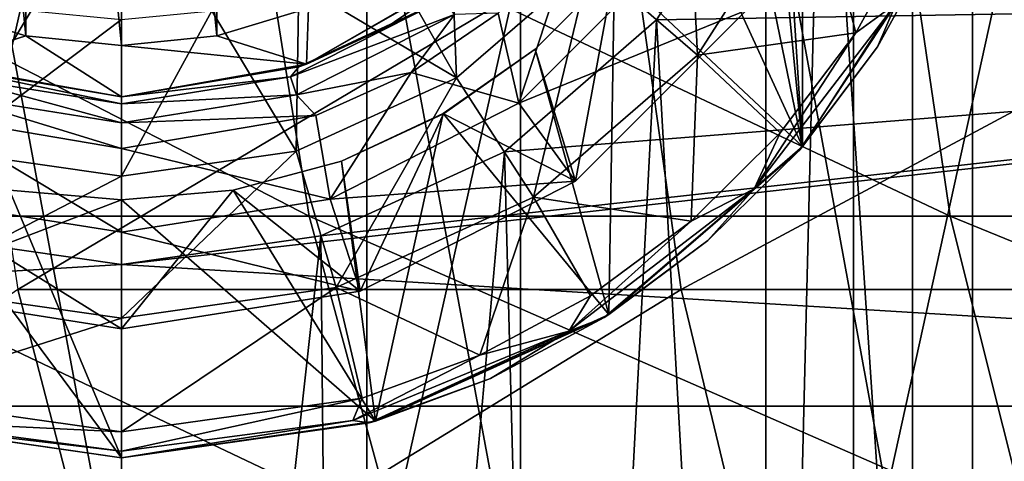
# Model space of a CAD drawing. Header units: metres. Extents: x 26 to 263, y -109 to 109.
# Tile 413 of 656: x 87.61 to 91.43, y -3.51 to -1.8. Entities that reach past the tile are written whole.
import ezdxf

# ---------------------------------------------------------------- set-up
doc = ezdxf.new("R2010")
doc.units = ezdxf.units.M
doc.layers.add('solid_500750', color=7, linetype='CONTINUOUS')

msp = doc.modelspace()

# ---------------------------------------------------------------- linework, layer by layer
at = {"layer": 'solid_500750'}
for points in [[(90.721909, -0.391668, 11.5), (91.304855, 9.066348, 11.5), (91.304749, -9.066385, 11.5)], [(91.304855, 9.066348, 11.5), (92.083405, -8.743465, 11.5), (91.304749, -9.066385, 11.5)], [(91.304855, 9.066348, 11.5), (92.083511, 8.743419, 11.5), (92.083405, -8.743465, 11.5)], [(87.047554, -4.220759, -15.13871), (87.047516, 4.16214, -15.139339), (88.952484, 4.16214, -15.139339)], [(88.952446, -4.220759, -15.13871), (87.047554, -4.220759, -15.13871), (88.952484, 4.16214, -15.139339)], [(88.952446, -4.220759, -15.13871), (88.952484, 4.16214, -15.139339), (90.842438, 4.16214, -14.900583)], [(90.842323, -4.220759, -14.899963), (88.952446, -4.220759, -15.13871), (90.842438, 4.16214, -14.900583)], [(90.842323, -4.220759, -14.899963), (90.842438, 4.16214, -14.900583), (92.687561, 4.16214, -14.426835)], [(92.68737, -4.220759, -14.426236), (90.842323, -4.220759, -14.899963), (92.687561, 4.16214, -14.426835)], [(86.450722, 4.126902, -11.767916), (86.450806, -4.185025, -11.767296), (88, -4.185025, -11.868835)], [(88, 4.126902, -11.869461), (86.450722, 4.126902, -11.767916), (88, -4.185025, -11.868835)], [(88, 4.126902, -11.869461), (88, -4.185025, -11.868835), (89.549194, -4.185025, -11.767296)], [(89.549278, 4.126902, -11.767916), (88, 4.126902, -11.869461), (89.549194, -4.185025, -11.767296)], [(89.549278, 4.126902, -11.767916), (89.549194, -4.185025, -11.767296), (91.071884, -4.185025, -11.464415)], [(91.072044, 4.126902, -11.465018), (89.549278, 4.126902, -11.767916), (91.071884, -4.185025, -11.464415)], [(91.072044, 4.126902, -11.465018), (91.071884, -4.185025, -11.464415), (92.542007, -4.185025, -10.965374)], [(92.542244, 4.126902, -10.965952), (91.072044, 4.126902, -11.465018), (92.542007, -4.185025, -10.965374)], [(90.499969, 0, 11.5), (90.645126, -2.292012, 11.5), (90.645126, 2.292012, 11.5)], [(90.645126, -2.292012, 11.5), (91.183708, -1.453953, 11.5), (90.645126, 2.292012, 11.5)], [(88, 1.9, 18), (87.629433, 1.863509, 18), (88, -1.9, 18)], [(88.370567, -1.863509, 18), (88, 1.9, 18), (88, -1.9, 18)], [(88.370567, -1.863509, 18), (88.370567, 1.863509, 18), (88, 1.9, 18)], [(87.629433, 1.863509, 18), (87.273056, 1.755425, 18), (87.629433, -1.863509, 18)], [(87.629433, 1.863509, 18), (87.629433, -1.863509, 18), (88, -1.9, 18)], [(88.370567, -1.863509, 18), (88.726944, -1.755425, 18), (88.370567, 1.863509, 18)], [(87.273056, 1.755425, 18), (87.273056, -1.755425, 18), (87.629433, -1.863509, 18)], [(90.499969, 0, 11.5), (90.461975, -0.434218, 11.5), (90.645126, -2.292012, 11.5)], [(90.721909, -0.391668, 11.5), (91.304749, -9.066385, 11.5), (90.501404, -9.320136, 11.5)], [(90.501595, -1.142078, 11.5), (90.721909, -0.391668, 11.5), (90.501404, -9.320136, 11.5)], [(90.461975, -0.434218, 11.5), (90.349182, -0.855169, 11.5), (90.645126, -2.292012, 11.5)], [(90.349182, -0.855169, 11.5), (90.165062, -1.25, 11.5), (90.645126, -2.292012, 11.5)], [(90.190224, -1.000241, 10.094596), (90.236366, -1.93782, 10.370151), (89.819702, -1.576781, 10.094596)], [(90.190224, -1.000241, 10.094596), (90.691719, -1.229268, 10.370151), (90.236366, -1.93782, 10.370151)], [(90.078102, -1.800979, 11.5), (90.501595, -1.142078, 11.5), (90.501404, -9.320136, 11.5)], [(90.501595, -1.142078, 12.5), (90.501595, -1.142078, 11.5), (90.078102, -1.800979, 11.5)], [(90.501595, -1.142078, 12.5), (90.078102, -1.800979, 11.5), (90.078102, -1.800979, 12.5)], [(90.501595, -1.142078, 12.5), (90.078102, -1.800979, 12.5), (97.503464, -1.675065, 12.5)], [(90.165062, -1.25, 11.5), (89.915184, -1.606864, 11.5), (90.645126, -2.292012, 11.5)], [(90.236366, -1.93782, 10.370151), (90.691719, -1.229268, 10.370151), (90.852058, -1.850887, 10.8)], [(90.691719, -1.229268, 10.370151), (91.087204, -1.424492, 10.8), (90.852058, -1.850887, 10.8)], [(88.72953, -2.563069, 85.111748), (86.487274, -2.563069, 82.193008), (86.271263, -1.293583, 82.344437)], [(88.52755, -1.293583, 85.281441), (88.72953, -2.563069, 85.111748), (86.271263, -1.293583, 82.344437)], [(91.21788, -2.563069, 87.82373), (88.72953, -2.563069, 85.111748), (88.52755, -1.293583, 85.281441)], [(91.031471, -1.293583, 88.010399), (91.21788, -2.563069, 87.82373), (88.52755, -1.293583, 85.281441)], [(89.301758, -2.025579, 10.094596), (89.000046, -1.496597, 10), (89.272873, -1.27269, 10)], [(89.819702, -1.576781, 10.094596), (89.301758, -2.025579, 10.094596), (89.272873, -1.27269, 10)], [(93.933334, -2.563069, 90.308289), (91.21788, -2.563069, 87.82373), (91.031471, -1.293583, 88.010399)], [(93.763931, -1.293583, 90.510506), (93.933334, -2.563069, 90.308289), (91.031471, -1.293583, 88.010399)], [(89.975525, -1.435788, 89.067825), (87.383377, -1.435788, 86.242706), (87.598305, -2.847009, 86.062134)], [(90.173882, -2.847009, 88.869194), (89.975525, -1.435788, 89.067825), (87.598305, -2.847009, 86.062134)], [(92.80426, -1.435788, 91.656021), (89.975525, -1.435788, 89.067825), (90.173882, -2.847009, 88.869194)], [(92.984528, -2.847009, 91.440842), (92.80426, -1.435788, 91.656021), (90.173882, -2.847009, 88.869194)], [(91.008865, -1.737171, 10.941886), (90.852058, -1.850887, 10.8), (91.087204, -1.424492, 10.8)], [(91.178001, -1.466389, 11.1), (91.183708, -1.453953, 11.5), (90.645126, -2.292012, 11.5)], [(90.935936, -1.905324, 11.1), (91.178001, -1.466389, 11.1), (90.645126, -2.292012, 11.5)], [(91.008865, -1.737171, 10.941886), (91.178001, -1.466389, 11.1), (90.935936, -1.905324, 11.1)], [(89.301758, -2.025579, 10.094596), (88.688744, -1.662988, 10), (89.000046, -1.496597, 10)], [(89.750786, -1.491564, 15), (89.462257, -1.77532, 15), (89.542816, -2.123742, 15)], [(89.750786, -1.491564, 15), (89.542816, -2.123742, 15), (90.123581, -1.543023, 15)], [(90.427048, -1.763356, 14.783494), (90.123581, -1.543023, 15), (89.542816, -2.123742, 15)], [(89.819702, -1.576781, 10.094596), (89.599831, -2.489382, 10.370151), (89.301758, -2.025579, 10.094596)], [(89.819702, -1.576781, 10.094596), (90.236366, -1.93782, 10.370151), (89.599831, -2.489382, 10.370151)], [(89.349854, -1.608693, 17.799999), (88.726944, -1.755425, 18), (88.718239, -1.973354, 17.799999)], [(89.349854, -1.608693, 17.799999), (88.718239, -1.973354, 17.799999), (89.335175, -1.620895, 15.2)], [(88.718239, -1.973354, 17.799999), (89.027756, -1.831317, 15.2), (89.335175, -1.620895, 15.2)], [(89.250069, -1.720571, 15.100091), (89.335175, -1.620895, 15.2), (89.027756, -1.831317, 15.2)], [(89.606972, -1.915111, 12.5), (89.607033, -1.915027, 11.5), (89.915184, -1.606864, 11.5)], [(89.915108, -1.606969, 12.5), (89.606972, -1.915111, 12.5), (89.915184, -1.606864, 11.5)], [(89.763359, -2.427051, 12.788675), (89.606972, -1.915111, 12.5), (89.915108, -1.606969, 12.5)], [(89.915184, -1.606864, 11.5), (89.607033, -1.915027, 11.5), (89.892242, -2.944387, 11.5)], [(90.427048, -1.763356, 12.788675), (89.763359, -2.427051, 12.788675), (89.915108, -1.606969, 12.5)], [(89.915184, -1.606864, 11.5), (89.892242, -2.944387, 11.5), (90.645126, -2.292012, 11.5)], [(87.32164, -2.310278, 10.094596), (87.311256, -1.662988, 10), (87.648964, -1.765427, 10)], [(88, -2.75, 12.5), (97.068108, -3.300144, 12.5), (97.503464, -1.675065, 12.5)], [(88.774666, -2.638538, 12.5), (88, -2.75, 12.5), (97.503464, -1.675065, 12.5)], [(88.67836, -2.310278, 10.094596), (88.351036, -1.765427, 10), (88.688744, -1.662988, 10)], [(89.301758, -2.025579, 10.094596), (88.67836, -2.310278, 10.094596), (88.688744, -1.662988, 10)], [(89.486954, -2.313312, 12.5), (88.774666, -2.638538, 12.5), (97.503464, -1.675065, 12.5)], [(90.078102, -1.800979, 12.5), (89.486954, -2.313312, 12.5), (97.503464, -1.675065, 12.5)], [(87.281761, -1.973354, 17.799999), (87.629433, -1.863509, 18), (87.273056, -1.755425, 18)], [(88.718239, -1.973354, 17.799999), (88.726944, -1.755425, 18), (88.370567, -1.863509, 18)], [(88.657196, -2.022652, 15.100091), (89.250069, -1.720571, 15.100091), (88.688927, -1.98378, 15.2)], [(89.293129, -1.779838, 15.026794), (89.250069, -1.720571, 15.100091), (88.657196, -2.022652, 15.100091)], [(89.250069, -1.720571, 15.100091), (89.027756, -1.831317, 15.2), (88.688927, -1.98378, 15.2)], [(90.456734, -2.456731, 10.941886), (90.852058, -1.850887, 10.8), (91.008865, -1.737171, 10.941886)], [(90.456734, -2.456731, 10.941886), (91.008865, -1.737171, 10.941886), (90.633736, -2.305091, 11.1)], [(91.008865, -1.737171, 10.941886), (90.935936, -1.905324, 11.1), (90.633736, -2.305091, 11.1)], [(87.32164, -2.310278, 10.094596), (87.648964, -1.765427, 10), (88, -1.8, 10)], [(88, -2.407811, 10.094596), (88, -1.8, 10), (88.351036, -1.765427, 10)], [(88.67836, -2.310278, 10.094596), (88, -2.407811, 10.094596), (88.351036, -1.765427, 10)], [(88.67984, -2.092324, 15.026794), (89.293129, -1.779838, 15.026794), (88.657196, -2.022652, 15.100091)], [(88.67984, -2.092324, 15.026794), (89.125427, -2.005719, 15), (89.293129, -1.779838, 15.026794)], [(89.462257, -1.77532, 15), (89.125427, -2.005719, 15), (89.542816, -2.123742, 15)], [(89.293129, -1.779838, 15.026794), (89.125427, -2.005719, 15), (89.462257, -1.77532, 15)], [(90.427048, -1.763356, 14.783494), (89.542816, -2.123742, 15), (89.763359, -2.427051, 14.783494)], [(89.763359, -2.427051, 14.783494), (89.763359, -2.427051, 12.788675), (90.427048, -1.763356, 12.788675)], [(90.427048, -1.763356, 14.783494), (89.763359, -2.427051, 14.783494), (90.427048, -1.763356, 12.788675)], [(88, -2.407811, 10.094596), (87.32164, -2.310278, 10.094596), (88, -1.8, 10)], [(88.718239, -1.973354, 17.799999), (88.688927, -1.98378, 15.2), (89.027756, -1.831317, 15.2)], [(89.486954, -2.313312, 11.5), (90.078102, -1.800979, 11.5), (89.677544, -9.503025, 11.5)], [(90.078102, -1.800979, 12.5), (90.078102, -1.800979, 11.5), (89.486954, -2.313312, 11.5)], [(90.078102, -1.800979, 12.5), (89.486954, -2.313312, 11.5), (89.486954, -2.313312, 12.5)], [(90.078102, -1.800979, 11.5), (90.501404, -9.320136, 11.5), (89.677544, -9.503025, 11.5)], [(88, -2.1, 17.799999), (87.629433, -1.863509, 18), (87.281761, -1.973354, 17.799999)], [(88, -2.1, 17.799999), (88, -1.9, 18), (87.629433, -1.863509, 18)], [(88.718239, -1.973354, 17.799999), (88.370567, -1.863509, 18), (88, -1.9, 18)], [(90.236366, -1.93782, 10.370151), (90.852058, -1.850887, 10.8), (90.558487, -2.239231, 10.8)], [(90.456734, -2.456731, 10.941886), (90.558487, -2.239231, 10.8), (90.852058, -1.850887, 10.8)], [(88.718239, -1.973354, 17.799999), (88, -1.9, 18), (88, -2.1, 17.799999)], [(90.633736, -2.305091, 11.1), (90.935936, -1.905324, 11.1), (90.645126, -2.292012, 11.5)], [(89.607033, -1.915027, 11.5), (89.249985, -2.165038, 11.5), (89.892242, -2.944387, 11.5)], [(89.25, -2.165064, 12.5), (89.249985, -2.165038, 11.5), (89.607033, -1.915027, 11.5)], [(89.606972, -1.915111, 12.5), (89.25, -2.165064, 12.5), (89.607033, -1.915027, 11.5)], [(89.763359, -2.427051, 12.788675), (89.25, -2.165064, 12.5), (89.606972, -1.915111, 12.5)], [(89.599831, -2.489382, 10.370151), (90.236366, -1.93782, 10.370151), (90.212372, -2.581744, 10.8)], [(90.236366, -1.93782, 10.370151), (90.558487, -2.239231, 10.8), (90.212372, -2.581744, 10.8)], [(87.281761, -1.973354, 17.799999), (87.31089, -1.983716, 15.2), (88, -2.1, 15.2)], [(88, -2.1, 17.799999), (87.281761, -1.973354, 17.799999), (88, -2.1, 15.2)], [(88, -2.126743, 15.100091), (88, -2.1, 15.2), (87.31089, -1.983716, 15.2)], [(87.342804, -2.022652, 15.100091), (88, -2.126743, 15.100091), (87.31089, -1.983716, 15.2)], [(88.718239, -1.973354, 17.799999), (88, -2.1, 17.799999), (88.688927, -1.98378, 15.2)], [(88.688927, -1.98378, 15.2), (88, -2.1, 17.799999), (88, -2.1, 15.2)], [(88.657196, -2.022652, 15.100091), (88.688927, -1.98378, 15.2), (88, -2.1, 15.2)], [(87.32016, -2.092324, 15.026794), (88, -2.2, 15.026794), (87.342804, -2.022652, 15.100091)], [(87.342804, -2.022652, 15.100091), (88, -2.2, 15.026794), (88, -2.126743, 15.100091)], [(88, -2.126743, 15.100091), (88.657196, -2.022652, 15.100091), (88, -2.1, 15.2)], [(88.67984, -2.092324, 15.026794), (88.657196, -2.022652, 15.100091), (88, -2.126743, 15.100091)], [(89.301758, -2.025579, 10.094596), (88.833687, -2.839268, 10.370151), (88.67836, -2.310278, 10.094596)], [(88.67984, -2.092324, 15.026794), (88.754311, -2.172639, 15), (89.125427, -2.005719, 15)], [(89.125427, -2.005719, 15), (88.754311, -2.172639, 15), (88.811066, -2.496552, 15)], [(89.125427, -2.005719, 15), (88.811066, -2.496552, 15), (89.542816, -2.123742, 15)], [(89.301758, -2.025579, 10.094596), (89.599831, -2.489382, 10.370151), (88.833687, -2.839268, 10.370151)], [(87.32016, -2.092324, 15.026794), (87.245499, -2.172572, 15), (88, -2.3, 15)], [(87.32016, -2.092324, 15.026794), (88, -2.3, 15), (88, -2.2, 15.026794)], [(88, -2.2, 15.026794), (88.754311, -2.172639, 15), (88.67984, -2.092324, 15.026794)], [(88, -2.2, 15.026794), (88.67984, -2.092324, 15.026794), (88, -2.126743, 15.100091)], [(89.763359, -2.427051, 14.783494), (89.542816, -2.123742, 15), (88.811066, -2.496552, 15)], [(87.245499, -2.172572, 15), (87.188934, -2.496552, 15), (88, -2.625, 15)], [(88, -2.3, 15), (87.245499, -2.172572, 15), (88, -2.625, 15)], [(88.754311, -2.172639, 15), (88, -2.3, 15), (88.811066, -2.496552, 15)], [(88, -2.2, 15.026794), (88, -2.3, 15), (88.754311, -2.172639, 15)], [(89.249985, -2.165038, 11.5), (88.854942, -2.349245, 11.5), (88.986061, -3.358225, 11.5)], [(88.855049, -2.349231, 12.5), (88.854942, -2.349245, 11.5), (89.249985, -2.165038, 11.5)], [(89.25, -2.165064, 12.5), (88.855049, -2.349231, 12.5), (89.249985, -2.165038, 11.5)], [(88.927048, -2.853169, 12.788675), (88.855049, -2.349231, 12.5), (89.25, -2.165064, 12.5)], [(89.763359, -2.427051, 12.788675), (88.927048, -2.853169, 12.788675), (89.25, -2.165064, 12.5)], [(89.249985, -2.165038, 11.5), (88.986061, -3.358225, 11.5), (89.892242, -2.944387, 11.5)], [(90.456734, -2.456731, 10.941886), (90.212372, -2.581744, 10.8), (90.558487, -2.239231, 10.8)], [(90.633736, -2.305091, 11.1), (90.645126, -2.292012, 11.5), (89.892242, -2.944387, 11.5)], [(88, -2.407811, 10.094596), (87.166313, -2.839268, 10.370151), (87.32164, -2.310278, 10.094596)], [(88, -2.3, 15), (88, -2.625, 15), (88.811066, -2.496552, 15)], [(88.67836, -2.310278, 10.094596), (88, -2.959133, 10.370151), (88, -2.407811, 10.094596)], [(88.67836, -2.310278, 10.094596), (88.833687, -2.839268, 10.370151), (88, -2.959133, 10.370151)], [(88.774666, -2.638538, 11.5), (89.486954, -2.313312, 11.5), (88.84243, -9.613072, 11.5)], [(89.486954, -2.313312, 12.5), (89.486954, -2.313312, 11.5), (88.774666, -2.638538, 11.5)], [(89.486954, -2.313312, 12.5), (88.774666, -2.638538, 11.5), (88.774666, -2.638538, 12.5)], [(89.486954, -2.313312, 11.5), (89.677544, -9.503025, 11.5), (88.84243, -9.613072, 11.5)], [(90.277443, -2.657677, 11.1), (90.633736, -2.305091, 11.1), (89.892242, -2.944387, 11.5)], [(90.456734, -2.456731, 10.941886), (90.633736, -2.305091, 11.1), (90.277443, -2.657677, 11.1)], [(87.145058, -2.349245, 11.5), (87.013939, -3.358225, 11.5), (88, -3.5, 11.5)], [(87.56601, -2.462033, 11.5), (87.145058, -2.349245, 11.5), (88, -3.5, 11.5)], [(88.854942, -2.349245, 11.5), (88.43399, -2.462033, 11.5), (88.986061, -3.358225, 11.5)], [(88.43412, -2.462019, 12.5), (88.43399, -2.462033, 11.5), (88.854942, -2.349245, 11.5)], [(88.855049, -2.349231, 12.5), (88.43412, -2.462019, 12.5), (88.854942, -2.349245, 11.5)], [(88.927048, -2.853169, 12.788675), (88.43412, -2.462019, 12.5), (88.855049, -2.349231, 12.5)], [(88, -2.407811, 10.094596), (88, -2.959133, 10.370151), (87.166313, -2.839268, 10.370151)], [(89.763359, -2.427051, 14.783494), (88.811066, -2.496552, 15), (88.927048, -2.853169, 14.783494)], [(88.927048, -2.853169, 14.783494), (88.927048, -2.853169, 12.788675), (89.763359, -2.427051, 12.788675)], [(89.763359, -2.427051, 14.783494), (88.927048, -2.853169, 14.783494), (89.763359, -2.427051, 12.788675)], [(87.072952, -2.853169, 12.788675), (87.56588, -2.462019, 12.5), (88, -2.5, 12.5)], [(87.56588, -2.462019, 12.5), (87.56601, -2.462033, 11.5), (88, -2.5, 11.5)], [(88, -2.5, 12.5), (87.56588, -2.462019, 12.5), (88, -2.5, 11.5)], [(87.56601, -2.462033, 11.5), (88, -3.5, 11.5), (88, -2.5, 11.5)], [(88.43412, -2.462019, 12.5), (88, -2.5, 12.5), (88.43399, -2.462033, 11.5)], [(88.43412, -2.462019, 12.5), (88, -3, 12.788675), (88, -2.5, 12.5)], [(88.927048, -2.853169, 12.788675), (88, -3, 12.788675), (88.43412, -2.462019, 12.5)], [(88.43399, -2.462033, 11.5), (88, -2.5, 11.5), (88.986061, -3.358225, 11.5)], [(88, -2.5, 12.5), (88, -2.5, 11.5), (88.43399, -2.462033, 11.5)], [(89.737167, -3.008868, 10.941886), (90.212372, -2.581744, 10.8), (90.456734, -2.456731, 10.941886)], [(89.737167, -3.008868, 10.941886), (90.456734, -2.456731, 10.941886), (89.874565, -2.955675, 11.1)], [(90.456734, -2.456731, 10.941886), (90.277443, -2.657677, 11.1), (89.874565, -2.955675, 11.1)], [(87.188934, -2.496552, 15), (87.072952, -2.853169, 14.783494), (88, -3, 14.783494)], [(88, -3, 12.788675), (87.072952, -2.853169, 12.788675), (88, -2.5, 12.5)], [(88, -2.625, 15), (87.188934, -2.496552, 15), (88, -3, 14.783494)], [(88.927048, -2.853169, 14.783494), (88.811066, -2.496552, 15), (88, -2.625, 15)], [(88, -2.5, 11.5), (88, -3.5, 11.5), (88.986061, -3.358225, 11.5)], [(88.833687, -2.839268, 10.370151), (89.599831, -2.489382, 10.370151), (89.392212, -3.101894, 10.8)], [(89.599831, -2.489382, 10.370151), (89.821007, -2.871227, 10.8), (89.392212, -3.101894, 10.8)], [(89.599831, -2.489382, 10.370151), (90.212372, -2.581744, 10.8), (89.821007, -2.871227, 10.8)], [(89.061981, -3.78481, 84.832443), (86.842827, -3.78481, 81.943771), (86.487274, -2.563069, 82.193008)], [(88.72953, -2.563069, 85.111748), (89.061981, -3.78481, 84.832443), (86.487274, -2.563069, 82.193008)], [(91.524696, -3.78481, 87.516487), (89.061981, -3.78481, 84.832443), (88.72953, -2.563069, 85.111748)], [(91.21788, -2.563069, 87.82373), (91.524696, -3.78481, 87.516487), (88.72953, -2.563069, 85.111748)], [(89.737167, -3.008868, 10.941886), (89.821007, -2.871227, 10.8), (90.212372, -2.581744, 10.8)], [(94.212181, -3.78481, 89.975449), (91.524696, -3.78481, 87.516487), (91.21788, -2.563069, 87.82373)], [(93.933334, -2.563069, 90.308289), (94.212181, -3.78481, 89.975449), (91.21788, -2.563069, 87.82373)], [(88.927048, -2.853169, 14.783494), (88, -2.625, 15), (88, -3, 14.783494)], [(87.225334, -2.638538, 12.5), (78.931892, -3.300144, 12.5), (88, -2.75, 12.5)], [(87.225334, -2.638538, 11.5), (87.999947, -9.65, 11.5), (87.157471, -9.613064, 11.5)], [(87.225334, -2.638538, 11.5), (88, -2.75, 11.5), (87.999947, -9.65, 11.5)], [(88, -2.75, 12.5), (88, -2.75, 11.5), (87.225334, -2.638538, 11.5)], [(87.225334, -2.638538, 12.5), (88, -2.75, 12.5), (87.225334, -2.638538, 11.5)], [(88.774666, -2.638538, 11.5), (88.84243, -9.613072, 11.5), (87.999947, -9.65, 11.5)], [(88.774666, -2.638538, 11.5), (87.999947, -9.65, 11.5), (88, -2.75, 11.5)], [(88.774666, -2.638538, 12.5), (88.774666, -2.638538, 11.5), (88, -2.75, 11.5)], [(88.774666, -2.638538, 12.5), (88, -2.75, 11.5), (88, -2.75, 12.5)], [(89.874565, -2.955675, 11.1), (90.277443, -2.657677, 11.1), (89.892242, -2.944387, 11.5)], [(88, -2.75, 12.5), (78.931892, -3.300144, 12.5), (97.068108, -3.300144, 12.5)], [(87.952431, -4.209518, 85.764626), (87.598305, -2.847009, 86.062134), (85.656174, -4.209518, 82.775604)], [(87.166313, -2.839268, 10.370151), (88, -2.959133, 10.370151), (87.045532, -3.263279, 10.8)], [(87.072952, -2.853169, 14.783494), (87.072952, -2.853169, 12.788675), (88, -3, 12.788675)], [(88, -3, 14.783494), (87.072952, -2.853169, 14.783494), (88, -3, 12.788675)], [(90.173882, -2.847009, 88.869194), (87.598305, -2.847009, 86.062134), (87.952431, -4.209518, 85.764626)], [(90.500694, -4.209518, 88.541924), (90.173882, -2.847009, 88.869194), (87.952431, -4.209518, 85.764626)], [(88.833687, -2.839268, 10.370151), (88, -3.4, 10.8), (88, -2.959133, 10.370151)], [(88.833687, -2.839268, 10.370151), (88.934906, -3.268937, 10.8), (88, -3.4, 10.8)], [(88.927048, -2.853169, 12.788675), (88, -3, 14.783494), (88, -3, 12.788675)], [(88.927048, -2.853169, 14.783494), (88, -3, 14.783494), (88.927048, -2.853169, 12.788675)], [(88.833687, -2.839268, 10.370151), (89.392212, -3.101894, 10.8), (88.934906, -3.268937, 10.8)], [(92.984528, -2.847009, 91.440842), (90.173882, -2.847009, 88.869194), (90.500694, -4.209518, 88.541924)], [(93.281548, -4.209518, 91.086304), (92.984528, -2.847009, 91.440842), (90.500694, -4.209518, 88.541924)], [(89.737167, -3.008868, 10.941886), (89.392212, -3.101894, 10.8), (89.821007, -2.871227, 10.8)], [(88, -2.959133, 10.370151), (88, -3.4, 10.8), (87.045532, -3.263279, 10.8)], [(89.874565, -2.955675, 11.1), (89.892242, -2.944387, 11.5), (88.986061, -3.358225, 11.5)], [(89.433159, -3.193126, 11.1), (89.874565, -2.955675, 11.1), (88.986061, -3.358225, 11.5)], [(89.737167, -3.008868, 10.941886), (89.874565, -2.955675, 11.1), (89.433159, -3.193126, 11.1)], [(88.899223, -3.355956, 10.941886), (89.392212, -3.101894, 10.8), (89.737167, -3.008868, 10.941886)], [(88.899223, -3.355956, 10.941886), (89.737167, -3.008868, 10.941886), (88.962402, -3.365082, 11.1)], [(89.737167, -3.008868, 10.941886), (89.433159, -3.193126, 11.1), (88.962402, -3.365082, 11.1)], [(88.899223, -3.355956, 10.941886), (88.934906, -3.268937, 10.8), (89.392212, -3.101894, 10.8)], [(91.914719, -3.110465, 14.000009), (92.355515, -4.824812, 12.5), (91.122437, -3.905174, 13.999998)], [(91.543411, -3.527642, 37.499996), (91.914719, -3.110465, 14.000009), (91.122437, -3.905174, 13.999998)], [(88.962402, -3.365082, 11.1), (89.433159, -3.193126, 11.1), (88.986061, -3.358225, 11.5)], [(87.100777, -3.355956, 10.941886), (87.045532, -3.263279, 10.8), (88, -3.4, 10.8)], [(88, -3.474342, 10.941886), (88, -3.4, 10.8), (88.934906, -3.268937, 10.8)], [(88, -3.474342, 10.941886), (88.934906, -3.268937, 10.8), (88.899223, -3.355956, 10.941886)], [(97.068108, -3.300144, 12.5), (78.931892, -3.300144, 12.5), (79.643082, -4.82503, 12.5)], [(97.068108, -3.300144, 12.5), (79.643082, -4.82503, 12.5), (96.356918, -4.82503, 12.5)], [(88, -3.5, 11.1), (88, -3.5, 11.5), (87.013939, -3.358225, 11.5)], [(87.017456, -3.359258, 11.1), (88, -3.5, 11.1), (87.013939, -3.358225, 11.5)], [(87.100777, -3.355956, 10.941886), (88, -3.474342, 10.941886), (87.017456, -3.359258, 11.1)], [(88, -3.474342, 10.941886), (88, -3.5, 11.1), (87.017456, -3.359258, 11.1)], [(87.100777, -3.355956, 10.941886), (88, -3.4, 10.8), (88, -3.474342, 10.941886)], [(88.899223, -3.355956, 10.941886), (88.962402, -3.365082, 11.1), (88, -3.5, 11.1)], [(88, -3.474342, 10.941886), (88.899223, -3.355956, 10.941886), (88, -3.5, 11.1)], [(88.962402, -3.365082, 11.1), (88.986061, -3.358225, 11.5), (88, -3.5, 11.5)], [(88.962402, -3.365082, 11.1), (88, -3.5, 11.5), (88, -3.5, 11.1)]]:
    msp.add_3dface(points, dxfattribs=at)

doc.saveas('drawing.dxf')
